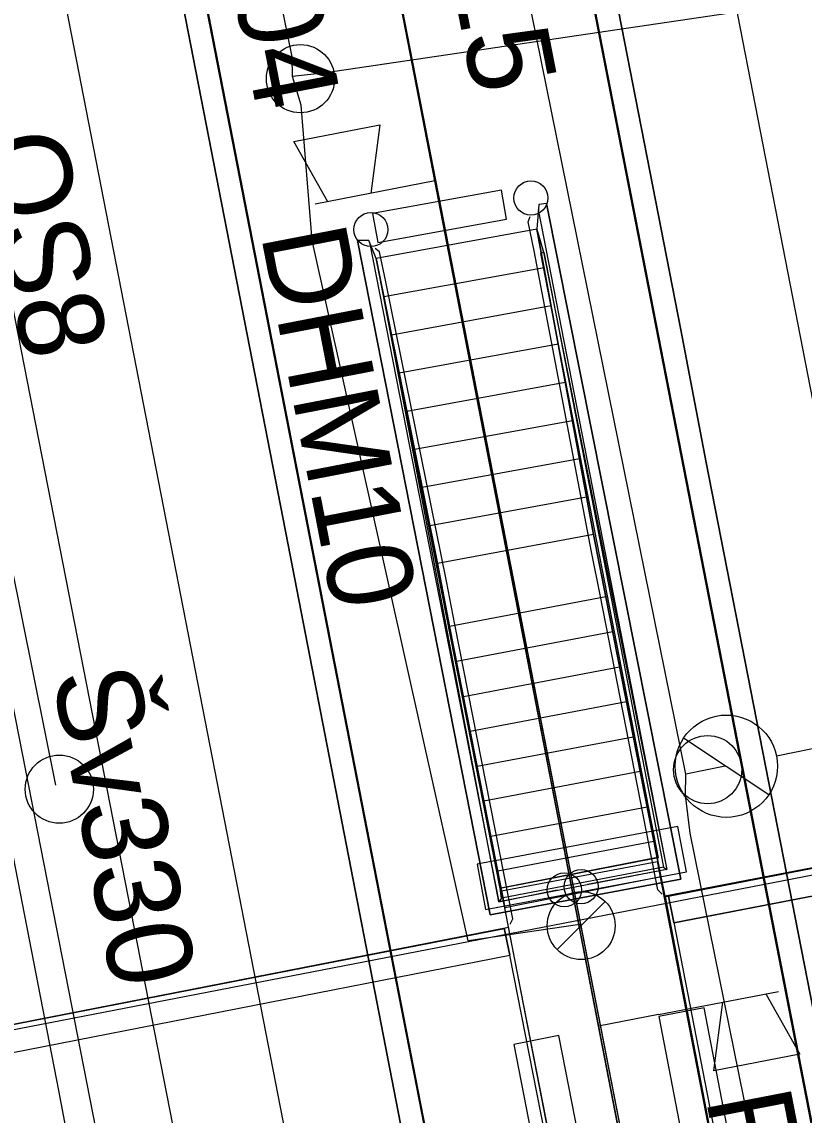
# Model space of a CAD drawing. Extents: x -545736 to -544888, y -1122892 to -1119128.
# Drawn here: x -545187.41 to -545175.94, y -1121790.7 to -1121774.68 of the extents above; entities that cross this region are included whole.
import ezdxf

# ---------------------------------------------------------------- set-up
doc = ezdxf.new("R2010")
doc.units = 0
for name, color, linetype in [('Podbarveni_Nastupiste', 7, 'Continuous'), ('Podbarveni_Zastreseni_Pozemni', 7, 'Continuous'), ('Vrstva 1 - Koleje', 7, 'Continuous'), ('Vrstva 13', 7, 'Continuous'), ('Vrstva 14_zastreseni a nastupiste', 7, 'Continuous'), ('Vrstva 16_plochy', 7, 'Continuous'), ('Vrstva 17_ploty - zabradli', 7, 'Continuous'), ('Vrstva 18_mosty', 7, 'Continuous'), ('Vrstva 23 - PHS - pozemni - schody - eskalatory', 7, 'Continuous'), ('Vrstva 26', 7, 'Continuous'), ('Vrstva 29 - sdelzar', 7, 'Continuous'), ('Vrstva 30', 7, 'Continuous'), ('Vrstva 33 - prvky sdelzar', 7, 'Continuous'), ('Vrstva 34', 7, 'Continuous'), ('Vrstva 35', 7, 'Continuous'), ('Vrstva 4 - Teren - stezky - prechody - plochy', 7, 'Continuous'), ('Vrstva 41', 7, 'Continuous'), ('Vrstva 42', 7, 'Continuous'), ('Vrstva 43', 7, 'Continuous'), ('Vrstva 44', 7, 'Continuous')]:
    doc.layers.add(name, color=color, linetype=linetype)

msp = doc.modelspace()

# ---------------------------------------------------------------- linework, layer by layer
at = {"layer": 'Podbarveni_Nastupiste'}
for points in [[(-545187.331, -1121762.745), (-545185.417, -1121772.514), (-545183.504, -1121782.344), (-545181.6, -1121792.141), (-545179.691, -1121801.918), (-545177.789, -1121811.689), (-545175.868, -1121821.513), (-545173.955, -1121831.302)], [(-545177.372, -1121781.135), (-545177.746, -1121779.192), (-545179.275, -1121771.357)], [(-545173.552, -1121800.722), (-545175.454, -1121790.95), (-545177.372, -1121781.135)]]:
    msp.add_lwpolyline(points, dxfattribs=at)
at = {"layer": 'Podbarveni_Zastreseni_Pozemni'}
for points in [[(-545152.809, -1121908.918), (-545153.74, -1121904.141), (-545163.315, -1121855.027), (-545172.884, -1121805.944), (-545182.449, -1121756.884), (-545183.85, -1121749.697)], [(-545189.316, -1121750.748), (-545187.893, -1121758.049), (-545178.344, -1121807.045), (-545168.782, -1121856.109), (-545159.222, -1121905.16), (-545158.284, -1121909.972)]]:
    msp.add_lwpolyline(points, dxfattribs=at)
at = {"layer": 'Vrstva 1 - Koleje'}
for points in [[(-545204.598, -1121683.045), (-545202.446, -1121694.084), (-545200.893, -1121702.036), (-545198.518, -1121714.179), (-545196.602, -1121723.995), (-545194.695, -1121733.769), (-545192.79, -1121743.532), (-545190.869, -1121753.385), (-545188.974, -1121763.101), (-545187.053, -1121772.965), (-545185.151, -1121782.729), (-545183.231, -1121792.594), (-545181.323, -1121802.379), (-545179.426, -1121812.108), (-545177.532, -1121821.821), (-545175.608, -1121831.705), (-545173.691, -1121841.53), (-545171.796, -1121851.251), (-545169.872, -1121861.126)], [(-545196.328, -1121689.408), (-545194.686, -1121694.87), (-545192.492, -1121702.549), (-545189.916, -1121712.225), (-545187.524, -1121721.986), (-545185.303, -1121731.906), (-545183.337, -1121741.604), (-545181.431, -1121751.413), (-545179.514, -1121761.238), (-545177.608, -1121771.007), (-545175.701, -1121780.793), (-545173.785, -1121790.62), (-545171.889, -1121800.35), (-545169.976, -1121810.166), (-545168.071, -1121819.938), (-545166.148, -1121829.808), (-545164.234, -1121839.613), (-545162.332, -1121849.377), (-545160.421, -1121859.17)]]:
    msp.add_lwpolyline(points, dxfattribs=at)
at = {"layer": 'Vrstva 13'}
msp.add_lwpolyline([(-545163.236, -1121790.348), (-545164.296, -1121784.958), (-545193.409, -1121790.59), (-545217.155, -1121795.215), (-545215.93, -1121801.388), (-545207.391, -1121799.728)], dxfattribs=at)
at = {"layer": 'Vrstva 14_zastreseni a nastupiste'}
for points in [[(-545185.006, -1121741.979), (-545183.088, -1121751.748), (-545181.183, -1121761.56), (-545179.275, -1121771.357), (-545177.746, -1121779.192), (-545177.372, -1121781.135), (-545175.454, -1121790.95), (-545173.552, -1121800.722), (-545171.643, -1121810.52), (-545169.731, -1121820.345), (-545167.82, -1121830.136), (-545165.909, -1121839.948), (-545163.994, -1121849.766), (-545162.093, -1121859.517)], [(-545185.006, -1121741.979), (-545183.088, -1121751.748), (-545181.183, -1121761.56), (-545179.275, -1121771.357), (-545177.746, -1121779.192), (-545177.372, -1121781.135), (-545175.454, -1121790.95), (-545173.552, -1121800.722), (-545171.643, -1121810.52), (-545169.731, -1121820.345), (-545167.82, -1121830.136), (-545165.909, -1121839.948), (-545163.994, -1121849.766), (-545162.093, -1121859.517)], [(-545168.235, -1121860.711), (-545170.146, -1121850.904), (-545172.046, -1121841.135), (-545173.955, -1121831.302), (-545175.868, -1121821.513), (-545177.789, -1121811.689), (-545179.691, -1121801.918), (-545181.6, -1121792.141), (-545183.504, -1121782.344), (-545185.417, -1121772.514), (-545187.331, -1121762.745), (-545189.242, -1121752.936), (-545191.158, -1121743.114)], [(-545168.235, -1121860.711), (-545170.146, -1121850.904), (-545172.046, -1121841.135), (-545173.955, -1121831.302), (-545175.868, -1121821.513), (-545177.789, -1121811.689), (-545179.691, -1121801.918), (-545181.6, -1121792.141), (-545183.504, -1121782.344), (-545185.417, -1121772.514), (-545187.331, -1121762.745), (-545189.242, -1121752.936), (-545191.158, -1121743.114)], [(-545152.809, -1121908.918), (-545153.74, -1121904.141), (-545163.315, -1121855.027), (-545172.884, -1121805.944), (-545182.449, -1121756.884), (-545183.85, -1121749.697)], [(-545183.838, -1121749.692), (-545182.514, -1121756.486), (-545172.959, -1121805.503), (-545163.39, -1121854.592), (-545153.794, -1121903.816), (-545152.8, -1121908.918)], [(-545158.29, -1121909.976), (-545159.275, -1121904.923), (-545168.857, -1121855.768), (-545178.402, -1121806.802), (-545187.951, -1121757.812), (-545189.328, -1121750.75)], [(-545189.316, -1121750.748), (-545187.893, -1121758.049), (-545178.344, -1121807.045), (-545168.782, -1121856.109), (-545159.222, -1121905.16), (-545158.284, -1121909.972)]]:
    msp.add_lwpolyline(points, dxfattribs=at)
for centre in [(-545179.944, -1121777.259), (-545182.29, -1121777.722), (-545179.207, -1121787.354), (-545179.453, -1121787.4)]:
    msp.add_circle(centre, 0.25, dxfattribs=at)
at = {"layer": 'Vrstva 16_plochy'}
for points in [[(-545185.006, -1121741.979), (-545183.088, -1121751.748), (-545181.183, -1121761.56), (-545179.275, -1121771.357), (-545177.746, -1121779.192), (-545177.372, -1121781.135), (-545175.454, -1121790.95), (-545173.552, -1121800.722), (-545171.643, -1121810.52), (-545169.731, -1121820.345), (-545167.82, -1121830.136), (-545165.909, -1121839.948), (-545163.994, -1121849.766), (-545162.093, -1121859.517)], [(-545168.235, -1121860.711), (-545170.146, -1121850.904), (-545172.046, -1121841.135), (-545173.955, -1121831.302), (-545175.868, -1121821.513), (-545177.789, -1121811.689), (-545179.691, -1121801.918), (-545181.6, -1121792.141), (-545183.504, -1121782.344), (-545185.417, -1121772.514), (-545187.331, -1121762.745), (-545189.242, -1121752.936), (-545191.158, -1121743.114)], [(-545179.713, -1121777.342), (-545179.829, -1121777.354), (-545179.855, -1121777.717), (-545182.212, -1121778.146), (-545182.319, -1121777.884), (-545182.487, -1121777.883), (-545180.54, -1121787.768), (-545177.746, -1121787.243), (-545179.713, -1121777.342)]]:
    msp.add_lwpolyline(points, dxfattribs=at)
at = {"layer": 'Vrstva 17_ploty - zabradli'}
for points in [[(-545179.838, -1121777.428), (-545177.949, -1121787.103), (-545179.115, -1121787.322)], [(-545178.017, -1121787.462), (-545178.081, -1121787.399), (-545178.927, -1121783.077), (-545179.055, -1121782.444), (-545179.896, -1121778.035), (-545179.983, -1121777.61), (-545179.952, -1121777.532)], [(-545182.312, -1121777.909), (-545180.414, -1121787.577), (-545179.559, -1121787.401)], [(-545180.248, -1121787.905), (-545180.209, -1121787.826), (-545181.057, -1121783.51), (-545181.179, -1121782.876), (-545182.069, -1121778.49), (-545182.166, -1121778.046), (-545182.227, -1121777.998)]]:
    msp.add_lwpolyline(points, dxfattribs=at)
at = {"layer": 'Vrstva 18_mosty'}
for points in [[(-545179.713, -1121777.342), (-545177.746, -1121787.243), (-545180.54, -1121787.768), (-545182.487, -1121777.883)], [(-545179.713, -1121777.342), (-545179.829, -1121777.354), (-545179.855, -1121777.717), (-545179.761, -1121778.054), (-545179.756, -1121778.054), (-545177.999, -1121787.067), (-545180.375, -1121787.522), (-545180.396, -1121787.381), (-545182.144, -1121778.491), (-545182.15, -1121778.465), (-545182.212, -1121778.146), (-545182.319, -1121777.884), (-545182.487, -1121777.883)], [(-545179.855, -1121777.717), (-545179.024, -1121782.193), (-545178.845, -1121783.105), (-545178.039, -1121787.207), (-545177.978, -1121787.494), (-545177.976, -1121787.496), (-545176.756, -1121793.84)], [(-545179.761, -1121778.054), (-545177.949, -1121787.103), (-545180.414, -1121787.577), (-545182.15, -1121778.465)], [(-545179.756, -1121778.054), (-545179.804, -1121778.075), (-545178.076, -1121786.932), (-545180.396, -1121787.381)], [(-545176.763, -1121806.134), (-545176.939, -1121805.205), (-545177.178, -1121803.961), (-545177.273, -1121803.461), (-545177.374, -1121802.938), (-545178.449, -1121797.329), (-545178.525, -1121796.929), (-545178.639, -1121796.335), (-545178.816, -1121795.411), (-545178.996, -1121794.467), (-545179.032, -1121794.298), (-545179.03, -1121794.285), (-545180.271, -1121787.949), (-545180.274, -1121787.947), (-545180.326, -1121787.657), (-545181.136, -1121783.538), (-545181.313, -1121782.617), (-545182.212, -1121778.146)], [(-545166.154, -1121785.226), (-545177.978, -1121787.494)], [(-545177.926, -1121787.492), (-545166.208, -1121785.223)], [(-545176.124, -1121797.164), (-545178.396, -1121797.612), (-545178.524, -1121796.95), (-545180.376, -1121787.417), (-545180.383, -1121787.372), (-545178.087, -1121786.922), (-545178.087, -1121786.983)], [(-545178.087, -1121786.922), (-545178.076, -1121786.932)], [(-545180.376, -1121787.417), (-545178.087, -1121786.983)], [(-545176.124, -1121797.164), (-545176.249, -1121796.515), (-545178.087, -1121786.983)], [(-545177.999, -1121787.067), (-545177.949, -1121787.103)], [(-545180.396, -1121787.381), (-545180.383, -1121787.372)], [(-545180.375, -1121787.522), (-545180.414, -1121787.577)], [(-545177.976, -1121787.496), (-545177.926, -1121787.492), (-545177.847, -1121787.877), (-545176.766, -1121793.438), (-545176.693, -1121793.831), (-545176.756, -1121793.84)], [(-545191.909, -1121790.222), (-545180.274, -1121787.947)], [(-545191.869, -1121790.221), (-545180.336, -1121787.961)], [(-545179.03, -1121794.285), (-545179.079, -1121794.292), (-545179.161, -1121793.897), (-545180.253, -1121788.358), (-545180.336, -1121787.961), (-545180.271, -1121787.949)]]:
    msp.add_lwpolyline(points, dxfattribs=at)
at = {"layer": 'Vrstva 23 - PHS - pozemni - schody - eskalatory'}
for points in [[(-545179.024, -1121782.193), (-545179.855, -1121777.717), (-545182.212, -1121778.146), (-545181.313, -1121782.617)], [(-545182.1, -1121778.704), (-545179.751, -1121778.278)], [(-545181.987, -1121779.264), (-545179.647, -1121778.837)], [(-545181.875, -1121779.824), (-545179.543, -1121779.398)], [(-545181.762, -1121780.382), (-545179.439, -1121779.959)], [(-545181.65, -1121780.94), (-545179.335, -1121780.52)], [(-545181.538, -1121781.499), (-545179.231, -1121781.079)], [(-545181.425, -1121782.058), (-545179.127, -1121781.639)], [(-545178.845, -1121783.105), (-545179.024, -1121782.193), (-545181.313, -1121782.617), (-545181.136, -1121783.538)], [(-545178.845, -1121783.105), (-545181.136, -1121783.538)], [(-545181.136, -1121783.538), (-545180.326, -1121787.657), (-545178.039, -1121787.207), (-545178.845, -1121783.105)], [(-545178.744, -1121783.618), (-545181.035, -1121784.051)], [(-545180.934, -1121784.564), (-545178.644, -1121784.13)], [(-545178.543, -1121784.643), (-545180.833, -1121785.077)], [(-545180.733, -1121785.589), (-545178.442, -1121785.156)], [(-545178.341, -1121785.668), (-545180.632, -1121786.102)], [(-545180.531, -1121786.615), (-545178.24, -1121786.182)], [(-545178.14, -1121786.693), (-545180.43, -1121787.127)]]:
    msp.add_lwpolyline(points, dxfattribs=at)
for points in [[(-545177.663, -1121787.134), (-545177.789, -1121786.47), (-545180.733, -1121787.026), (-545180.607, -1121787.69)], [(-545177.405, -1121789.131), (-545178.069, -1121789.259), (-545177.501, -1121792.201), (-545176.838, -1121792.073)], [(-545179.532, -1121789.536), (-545180.196, -1121789.666), (-545179.62, -1121792.606), (-545178.956, -1121792.476)]]:
    msp.add_lwpolyline(points, close=True, dxfattribs=at)
at = {"layer": 'Vrstva 26'}
msp.add_lwpolyline([(-545192.594, -1121758.954), (-545187.356, -1121785.651), (-545180.774, -1121819.253), (-545180.549, -1121818.885), (-545180.616, -1121818.465)], dxfattribs=at)
at = {"layer": 'Vrstva 29 - sdelzar'}
msp.add_line((-545178.07, -1121789.23), (-545178.95, -1121789.4), dxfattribs=at)
for points in [[(-545153.92, -1121916.92), (-545153.98, -1121917.07), (-545158.91, -1121891.91), (-545161.31, -1121879.64), (-545162.44, -1121873.89), (-545165.71, -1121857.19), (-545169.03, -1121840.24), (-545172.39, -1121823.09), (-545175.46, -1121807.4), (-545175.55, -1121806.94), (-545178.95, -1121789.4), (-545181.35, -1121777.01), (-545182.49, -1121771.12), (-545186.14, -1121752.33), (-545186.04, -1121752.23)], [(-545186.14, -1121752.33), (-545182.91, -1121768.99), (-545155.71, -1121908.24)], [(-545182.89, -1121769.05), (-545174.34, -1121812.91), (-545162.85, -1121871.76)]]:
    msp.add_lwpolyline(points, dxfattribs=at)
at = {"layer": 'Vrstva 30'}
msp.add_lwpolyline([(-545182.91, -1121768.99), (-545175.45, -1121807.46), (-545174.69, -1121807.31)], dxfattribs=at)
at = {"layer": 'Vrstva 33 - prvky sdelzar'}
for p, q in [((-545181.35, -1121777.01), (-545183.109, -1121777.351)), ((-545178.07, -1121789.23), (-545176.311, -1121788.889))]:
    msp.add_line(p, q, dxfattribs=at)
for points in [[(-545182.921, -1121777.314), (-545183.418, -1121776.433), (-545182.161, -1121776.189), (-545182.292, -1121777.193)], [(-545176.499, -1121788.926), (-545176.002, -1121789.807), (-545177.259, -1121790.051), (-545177.128, -1121789.047)]]:
    msp.add_lwpolyline(points, dxfattribs=at)
msp.add_lwpolyline([(-545180.3, -1121777.568), (-545180.377, -1121777.143), (-545182.264, -1121777.485), (-545182.187, -1121777.911)], close=True, dxfattribs=at)
at = {"layer": 'Vrstva 35'}
for points in [[(-545177.929, -1121787.491), (-545166.21, -1121785.222)], [(-545177.847, -1121787.877), (-545177.926, -1121787.492), (-545166.208, -1121785.223), (-545166.143, -1121785.624)], [(-545177.848, -1121787.884), (-545166.142, -1121785.621)], [(-545177.847, -1121787.877), (-545166.143, -1121785.624)], [(-545177.926, -1121787.492), (-545177.929, -1121787.491), (-545177.848, -1121787.884), (-545177.847, -1121787.877)], [(-545191.789, -1121790.613), (-545191.869, -1121790.221), (-545180.336, -1121787.961), (-545180.253, -1121788.358)], [(-545191.869, -1121790.217), (-545180.332, -1121787.968)], [(-545180.253, -1121788.358), (-545180.252, -1121788.357), (-545180.332, -1121787.968), (-545180.336, -1121787.961)], [(-545191.789, -1121790.613), (-545180.252, -1121788.357)], [(-545191.789, -1121790.613), (-545180.253, -1121788.358)]]:
    msp.add_lwpolyline(points, dxfattribs=at)
at = {"layer": 'Vrstva 4 - Teren - stezky - prechody - plochy'}
for points in [[(-545146.11, -1122004.734), (-545145.37, -1122004.712), (-545146.573, -1121994.03), (-545148.01, -1121983.54), (-545148.508, -1121980.262), (-545148.842, -1121978.248), (-545150.866, -1121967.009), (-545156.33, -1121939.097), (-545168.64, -1121875.718), (-545175.381, -1121841.399), (-545180.031, -1121817.339), (-545184.955, -1121792.055), (-545193.253, -1121749.702), (-545199.085, -1121719.832), (-545202.547, -1121701.925)], [(-545146.11, -1122004.734), (-545147.669, -1121994.146), (-545149.368, -1121983.787), (-545152.408, -1121967.248), (-545157.762, -1121939.32), (-545170.037, -1121876.045), (-545176.72, -1121842.206), (-545181.396, -1121818.39), (-545186.868, -1121790.341), (-545194.851, -1121749.267), (-545200.506, -1121720.067), (-545204.102, -1121702.263)], [(-545162.093, -1121859.517), (-545163.994, -1121849.766), (-545165.909, -1121839.948), (-545167.82, -1121830.136), (-545169.731, -1121820.345), (-545171.643, -1121810.52), (-545173.552, -1121800.722), (-545175.454, -1121790.95), (-545177.372, -1121781.135), (-545177.746, -1121779.192), (-545179.275, -1121771.357), (-545181.183, -1121761.56), (-545183.088, -1121751.748), (-545185.006, -1121741.979)], [(-545191.158, -1121743.114), (-545189.242, -1121752.936), (-545187.331, -1121762.745), (-545185.417, -1121772.514), (-545183.504, -1121782.344), (-545181.6, -1121792.141), (-545179.691, -1121801.918), (-545177.789, -1121811.689), (-545175.868, -1121821.513), (-545173.955, -1121831.302), (-545172.046, -1121841.135), (-545170.146, -1121850.904), (-545168.235, -1121860.711)]]:
    msp.add_lwpolyline(points, dxfattribs=at)
at = {"layer": 'Vrstva 41'}
for p, q in [((-545177.704, -1121785.173), (-545176.453, -1121786.003)), ((-545175.354, -1121785.238), (-545176.342, -1121785.439))]:
    msp.add_line(p, q, dxfattribs=at)
for centre, radius in [((-545177.077, -1121785.588), 0.75), ((-545177.352, -1121785.638), 0.5)]:
    msp.add_circle(centre, radius, dxfattribs=at)
at = {"layer": 'Vrstva 42'}
msp.add_line((-545177.094, -1121785.586), (-545177.67, -1121785.703), dxfattribs=at)
msp.add_lwpolyline([(-545160.224, -1121876.513), (-545160.255, -1121876.188), (-545160.348, -1121875.789), (-545160.501, -1121874.82), (-545160.384, -1121874.243), (-545166.916, -1121840.055), (-545173.431, -1121807.371), (-545175.563, -1121795.526), (-545175.892, -1121794.898), (-545176.102, -1121793.991), (-545177.61, -1121786.569), (-545177.678, -1121786.013), (-545177.67, -1121785.703), (-545180.091, -1121773.762), (-545188.047, -1121734.56), (-545182.725, -1121733.19)], dxfattribs=at)
at = {"layer": 'Vrstva 43'}
msp.add_line((-545179.559, -1121788.275), (-545178.854, -1121787.571), dxfattribs=at)
for centre, radius in [((-545183.323, -1121775.511), 0.5), ((-545186.859, -1121785.925), 0.5), ((-545179.206, -1121787.924), 0.498)]:
    msp.add_circle(centre, radius, dxfattribs=at)
at = {"layer": 'Vrstva 44'}
for points in [[(-545179.207, -1121787.923), (-545179.228, -1121787.91), (-545180.863, -1121788.15), (-545183.15, -1121777.88), (-545183.311, -1121775.897), (-545183.44, -1121775.476), (-545183.443, -1121775.191), (-545185.112, -1121766.996), (-545185.912, -1121760.262), (-545186.044, -1121759.927), (-545185.994, -1121759.752), (-545190.795, -1121736.279), (-545190.792, -1121736.111), (-545190.892, -1121735.893), (-545191.571, -1121731.806), (-545191.646, -1121731.486)], [(-545177.869, -1121758.216), (-545174.69, -1121773.782), (-545174.61, -1121774.175), (-545174.839, -1121774.224), (-545182.949, -1121775.427), (-545183.44, -1121775.476)], [(-545186.912, -1121785.868), (-545191.819, -1121761.502), (-545191.87, -1121761.188), (-545191.556, -1121761.126), (-545186.141, -1121759.962), (-545186.044, -1121759.927)]]:
    msp.add_lwpolyline(points, dxfattribs=at)

# ---------------------------------------------------------------- texts
at = {"layer": 'Vrstva 33 - prvky sdelzar'}
for s, rotation, p in [('R404', 280.9837, (-545184.716, -1121772.105)), ('DHM10', 280.9672, (-545183.906, -1121777.797)), ('R405', 280.9672, (-545177.382, -1121790.457))]:
    msp.add_text(s, height=1.25, rotation=rotation, dxfattribs=at).set_placement(p)
at = {"layer": 'Vrstva 34'}
msp.add_text('Š15', height=1.25, rotation=281.0302, dxfattribs=at).set_placement((-545181.34, -1121772.869))
at = {"layer": 'Vrstva 41'}
msp.add_text('OS8', height=1.25, rotation=282, dxfattribs=at).set_placement((-545188.045, -1121776.415))
at = {"layer": 'Vrstva 43'}
msp.add_text('Šv330', height=1.25, rotation=281.0323, dxfattribs=at).set_placement((-545186.969, -1121784.249))

doc.saveas('drawing.dxf')
